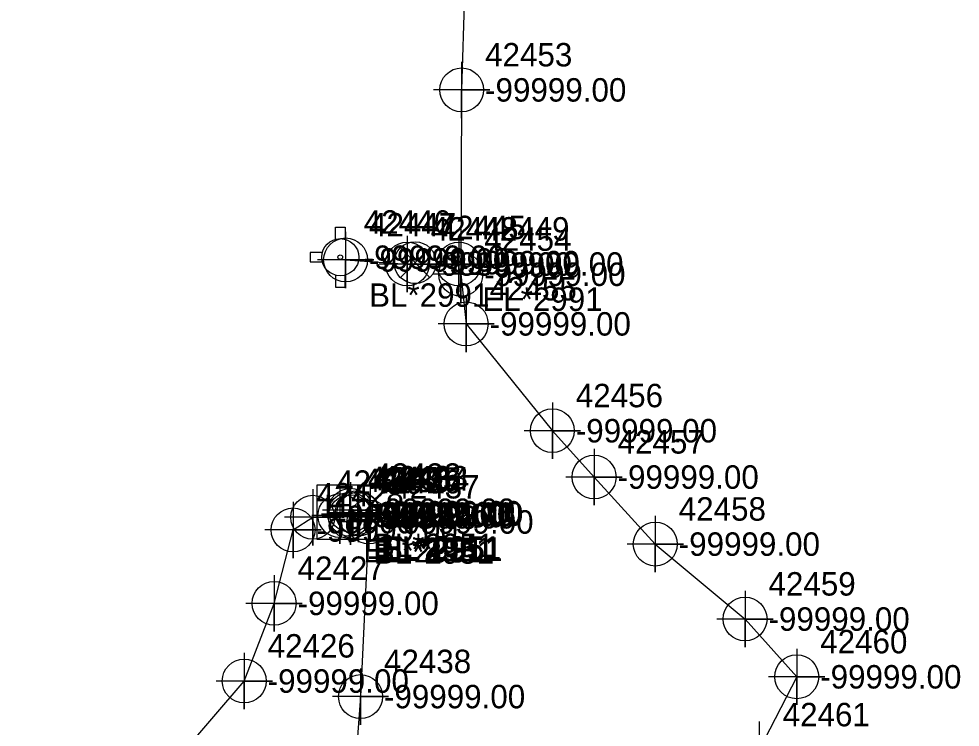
# Model space of a CAD drawing. Extents: x 2083698 to 2094313, y 743246 to 752873.
# Drawn here: x 2093709.1 to 2093809.4, y 746737.9 to 746813.4 of the extents above; entities that cross this region are included whole.
import ezdxf

# ---------------------------------------------------------------- set-up
doc = ezdxf.new("R2010")
doc.units = 0
for name, color, linetype in [('COGO Default Point Number', 7, 'Continuous'), ('COGO Default Spiral', 7, 'Continuous'), ('Exist Other Culture Fence Line', 7, 'Continuous'), ('Exist Property Iron Pin Leader', 7, 'Continuous'), ('Exist Property Iron Pin Text', 7, 'Continuous'), ('Exist Property Line', 7, 'Continuous'), ('Exist Property Monument Leader', 7, 'Continuous'), ('Exist Property Monument Text', 7, 'Continuous'), ('Exist Right of Way Easement Line Leader', 7, 'Continuous'), ('Exist Right of Way Easement Line Text', 7, 'Continuous'), ('Exist Right of Way Line', 7, 'Continuous'), ('Exist Right of Way Width CELL', 7, 'Continuous'), ('Exist Roads EOP', 7, 'Continuous'), ('Exist Roads EOP Leader', 7, 'Continuous'), ('Exist Roads EOP Text', 7, 'Continuous'), ('Exist Utilities Power UG Cable SUE LOS B', 7, 'Continuous'), ('Exist Utilities Water UG Line SUE LOS B', 7, 'Continuous'), ('Raster_Level_1', 7, 'Continuous'), ('Scratch_Level_5', 7, 'Continuous')]:
    doc.layers.add(name, color=color, linetype=linetype)

msp = doc.modelspace()

# ---------------------------------------------------------------- linework, layer by layer
at = {"layer": 'COGO Default Point Number'}
for points in [[(2093756.29, 746808.81), (2093756.29, 746802.81), (2093756.29, 746805.81), (2093759.29, 746805.81), (2093753.29, 746805.81)], [(2093743.92, 746790.68), (2093743.92, 746784.68), (2093743.92, 746787.68), (2093746.92, 746787.68), (2093740.92, 746787.68)], [(2093750.49, 746790.24), (2093750.49, 746784.24), (2093750.49, 746787.24), (2093753.49, 746787.24), (2093747.49, 746787.24)], [(2093755.99, 746790.24), (2093755.99, 746784.24), (2093755.99, 746787.24), (2093758.99, 746787.24), (2093752.99, 746787.24)], [(2093756.2, 746789.15), (2093756.2, 746783.15), (2093756.2, 746786.15), (2093759.2, 746786.15), (2093753.2, 746786.15)], [(2093756.77, 746783.86), (2093756.77, 746777.86), (2093756.77, 746780.86), (2093759.77, 746780.86), (2093753.77, 746780.86)], [(2093765.96, 746772.47), (2093765.96, 746766.47), (2093765.96, 746769.47), (2093768.96, 746769.47), (2093762.96, 746769.47)], [(2093770.41, 746767.53), (2093770.41, 746761.53), (2093770.41, 746764.53), (2093773.41, 746764.53), (2093767.41, 746764.53)], [(2093776.93, 746760.38), (2093776.93, 746754.38), (2093776.93, 746757.38), (2093779.93, 746757.38), (2093773.93, 746757.38)], [(2093786.5, 746752.39), (2093786.5, 746746.39), (2093786.5, 746749.39), (2093789.5, 746749.39), (2093783.5, 746749.39)], [(2093792.01, 746746.23), (2093792.01, 746740.23), (2093792.01, 746743.23), (2093795.01, 746743.23), (2093789.01, 746743.23)], [(2093788.01, 746738.45), (2093788.01, 746732.45), (2093788.01, 746735.45), (2093791.01, 746735.45), (2093785.01, 746735.45)]]:
    msp.add_lwpolyline(points, dxfattribs=at)
for centre in [(2093756.29, 746805.81), (2093743.92, 746787.68), (2093750.49, 746787.24), (2093755.99, 746787.24), (2093756.2, 746786.15), (2093756.77, 746780.86), (2093765.96, 746769.47), (2093770.41, 746764.53), (2093776.93, 746757.38), (2093786.5, 746749.39), (2093792.01, 746743.23)]:
    msp.add_circle(centre, 2.34, dxfattribs=at)
at = {"layer": 'COGO Default Spiral'}
msp.add_line((2093743.79, 746760.62), (2093743.79, 746760.62), dxfattribs=at)
msp.add_lwpolyline([(2093740.84, 746757.9), (2093746.59, 746757.9), (2093746.59, 746763.65), (2093740.84, 746763.65), (2093740.84, 746757.9)], dxfattribs=at)
at = {"layer": 'Exist Property Iron Pin Text'}
for points in [[(2093740.41, 746763.24), (2093740.41, 746757.24), (2093740.41, 746760.24), (2093743.41, 746760.24), (2093737.41, 746760.24)], [(2093743.31, 746763.42), (2093743.31, 746757.42), (2093743.31, 746760.42), (2093746.31, 746760.42), (2093740.31, 746760.42)], [(2093744.35, 746763.57), (2093744.35, 746757.57), (2093744.35, 746760.57), (2093747.35, 746760.57), (2093741.35, 746760.57)], [(2093744.43, 746763.29), (2093744.43, 746757.29), (2093744.43, 746760.29), (2093747.43, 746760.29), (2093741.43, 746760.29)], [(2093744.44, 746763.99), (2093744.44, 746757.99), (2093744.44, 746760.99), (2093747.44, 746760.99), (2093741.44, 746760.99)], [(2093745.18, 746763.72), (2093745.18, 746757.72), (2093745.18, 746760.72), (2093748.18, 746760.72), (2093742.18, 746760.72)], [(2093745.31, 746763.59), (2093745.31, 746757.59), (2093745.31, 746760.59), (2093748.31, 746760.59), (2093742.31, 746760.59)], [(2093746.4, 746762.74), (2093746.4, 746756.74), (2093746.4, 746759.74), (2093749.4, 746759.74), (2093743.4, 746759.74)], [(2093738.32, 746761.89), (2093738.32, 746755.89), (2093738.32, 746758.89), (2093741.32, 746758.89), (2093735.32, 746758.89)], [(2093736.3, 746754.06), (2093736.3, 746748.06), (2093736.3, 746751.06), (2093739.3, 746751.06), (2093733.3, 746751.06)], [(2093733.11, 746745.78), (2093733.11, 746739.78), (2093733.11, 746742.78), (2093736.11, 746742.78), (2093730.11, 746742.78)], [(2093745.51, 746744.12), (2093745.51, 746738.12), (2093745.51, 746741.12), (2093748.51, 746741.12), (2093742.51, 746741.12)]]:
    msp.add_lwpolyline(points, dxfattribs=at)
for centre in [(2093744.44, 746760.99), (2093740.41, 746760.24), (2093743.31, 746760.42), (2093744.35, 746760.57), (2093744.43, 746760.29), (2093745.18, 746760.72), (2093745.31, 746760.59), (2093738.32, 746758.89), (2093746.4, 746759.74), (2093736.3, 746751.06), (2093733.11, 746742.78), (2093745.51, 746741.12)]:
    msp.add_circle(centre, 2.34, dxfattribs=at)
at = {"layer": 'Exist Roads EOP'}
msp.add_lwpolyline([(2093752.91, 746788.96), (2093749.76, 746785.81), (2093751.33, 746787.39), (2093752.91, 746785.81), (2093749.76, 746788.96)], dxfattribs=at)
msp.add_circle((2093751.33, 746787.39), 2.23, dxfattribs=at)
at = {"layer": 'Exist Utilities Power UG Cable SUE LOS B'}
for p, q in [((2093745.31, 746760.59), (2093744.35, 746760.57)), ((2093744.44, 746760.99), (2093745.18, 746760.72))]:
    msp.add_line(p, q, dxfattribs=at)
for points in [[(2093696.42, 746707.33), (2093701.54, 746710.43), (2093709.25, 746715.14), (2093716.39, 746721.95), (2093718.69, 746725.94), (2093733.11, 746742.78), (2093736.3, 746751.06), (2093738.32, 746758.89), (2093740.41, 746760.24), (2093743.31, 746760.42)], [(2093744.43, 746760.29), (2093746.4, 746759.74), (2093745.51, 746741.12), (2093744.44, 746726.79), (2093743.27, 746715.58), (2093743.45, 746714.23), (2093745.43, 746714)]]:
    msp.add_lwpolyline(points, dxfattribs=at)
at = {"layer": 'Exist Utilities Water UG Line SUE LOS B'}
for points in [[(2093745.76, 746884.16), (2093757.71, 746850.49), (2093756.9, 746826.48), (2093756.29, 746805.81), (2093756.2, 746786.15), (2093756.77, 746780.86), (2093765.96, 746769.47), (2093770.41, 746764.53), (2093776.93, 746757.38), (2093786.5, 746749.39), (2093792.01, 746743.23), (2093788.01, 746735.45), (2093788.08, 746724.64), (2093787.59, 746718.51), (2093784.53, 746706.72), (2093782.33, 746698.29), (2093762.03, 746603.44)], [(2093743.92, 746787.68), (2093750.49, 746787.24), (2093755.99, 746787.24)]]:
    msp.add_lwpolyline(points, dxfattribs=at)
at = {"layer": 'Raster_Level_1'}
msp.add_line((2093743.35, 746787.97), (2093743.35, 746787.97), dxfattribs=at)
for points in [[(2093742.83, 746789.88), (2093742.83, 746791.17), (2093743.86, 746791.17), (2093743.86, 746789.86)], [(2093741.43, 746788.48), (2093740.15, 746788.48), (2093740.15, 746787.46), (2093741.43, 746787.46)], [(2093742.83, 746786.06), (2093742.83, 746784.77), (2093743.86, 746784.77), (2093743.86, 746786.08)]]:
    msp.add_lwpolyline(points, dxfattribs=at)
for radius in [1.98, 0.243]:
    msp.add_circle((2093743.35, 746787.97), radius, dxfattribs=at)

# ---------------------------------------------------------------- texts
at = {"layer": 'COGO Default Spiral'}
for p in [(2093741.63, 746760.15), (2093744.2, 746758.63)]:
    msp.add_text('H', height=2.5, dxfattribs=at).set_placement(p)
at = {"layer": 'Exist Other Culture Fence Line'}
msp.add_text('-99999.00', height=2.5, dxfattribs=at).set_placement((2093746.29, 746759.37))
at = {"layer": 'Exist Property Iron Pin Leader'}
for s, p in [('42429', (2093742.91, 746762.74)), ('42430', (2093745.81, 746762.92)), ('42435', (2093746.85, 746763.07)), ('42436', (2093746.93, 746762.79)), ('42432', (2093746.94, 746763.49)), ('42433', (2093747.68, 746763.22)), ('42434', (2093747.81, 746763.09)), ('42437', (2093748.9, 746762.24)), ('42428', (2093740.82, 746761.39)), ('42427', (2093738.8, 746753.56)), ('42426', (2093735.61, 746745.28)), ('42438', (2093748.01, 746743.62))]:
    msp.add_text(s, height=2.5, dxfattribs=at).set_placement(p)
at = {"layer": 'Exist Property Line'}
for p in [(2093758.79, 746804.56), (2093746.42, 746786.43), (2093752.99, 746785.99), (2093758.49, 746785.99), (2093758.7, 746784.9), (2093759.27, 746779.61), (2093768.46, 746768.22), (2093772.91, 746763.28), (2093779.43, 746756.13), (2093789, 746748.14), (2093794.51, 746741.98)]:
    msp.add_text('-99999.00', height=2.5, dxfattribs=at).set_placement(p)
at = {"layer": 'Exist Property Monument Leader'}
for s, p in [('EL*2951', (2093746.85, 746755.57)), ('BL*2951', (2093746.94, 746755.99)), ('EL*2951', (2093747.68, 746755.72)), ('BL*2951', (2093747.81, 746755.59)), ('EL*2951', (2093745.81, 746755.42)), ('BL*2951', (2093746.93, 746755.29))]:
    msp.add_text(s, height=2.5, dxfattribs=at).set_placement(p)
at = {"layer": 'Exist Property Monument Text'}
for p in [(2093746.94, 746759.74), (2093742.91, 746758.99), (2093745.81, 746759.17), (2093746.85, 746759.32), (2093746.93, 746759.04), (2093747.68, 746759.47), (2093747.81, 746759.34), (2093740.82, 746757.64), (2093748.9, 746758.49), (2093738.8, 746749.81), (2093735.61, 746741.53), (2093748.01, 746739.87)]:
    msp.add_text('-99999.00', height=2.5, dxfattribs=at).set_placement(p)
at = {"layer": 'Exist Right of Way Easement Line Leader'}
msp.add_text('-99999.00', height=2.5, dxfattribs=at).set_placement((2093745.85, 746786.72))
at = {"layer": 'Exist Right of Way Easement Line Text'}
msp.add_text('42446', height=2.5, dxfattribs=at).set_placement((2093745.85, 746790.47))
at = {"layer": 'Exist Right of Way Line'}
for s, p in [('42453', (2093758.79, 746808.31)), ('42447', (2093746.42, 746790.18)), ('42448', (2093752.99, 746789.74)), ('42449', (2093758.49, 746789.74)), ('42454', (2093758.7, 746788.65)), ('42455', (2093759.27, 746783.36)), ('42456', (2093768.46, 746771.97)), ('42457', (2093772.91, 746767.03)), ('42458', (2093779.43, 746759.88)), ('42459', (2093789, 746751.89)), ('42460', (2093794.51, 746745.73)), ('42461', (2093790.51, 746737.95))]:
    msp.add_text(s, height=2.5, dxfattribs=at).set_placement(p)
at = {"layer": 'Exist Right of Way Width CELL'}
for s, p in [('BL*2991', (2093746.42, 746782.68)), ('EL*2991', (2093758.49, 746782.24))]:
    msp.add_text(s, height=2.5, dxfattribs=at).set_placement(p)
at = {"layer": 'Exist Roads EOP Leader'}
msp.add_text('-99999.00', height=2.5, dxfattribs=at).set_placement((2093753.83, 746786.14))
at = {"layer": 'Exist Roads EOP Text'}
msp.add_text('42445', height=2.5, dxfattribs=at).set_placement((2093753.83, 746789.89))
at = {"layer": 'Scratch_Level_5'}
msp.add_text('42431', height=2.5, dxfattribs=at).set_placement((2093746.29, 746763.12))

doc.saveas('drawing.dxf')
